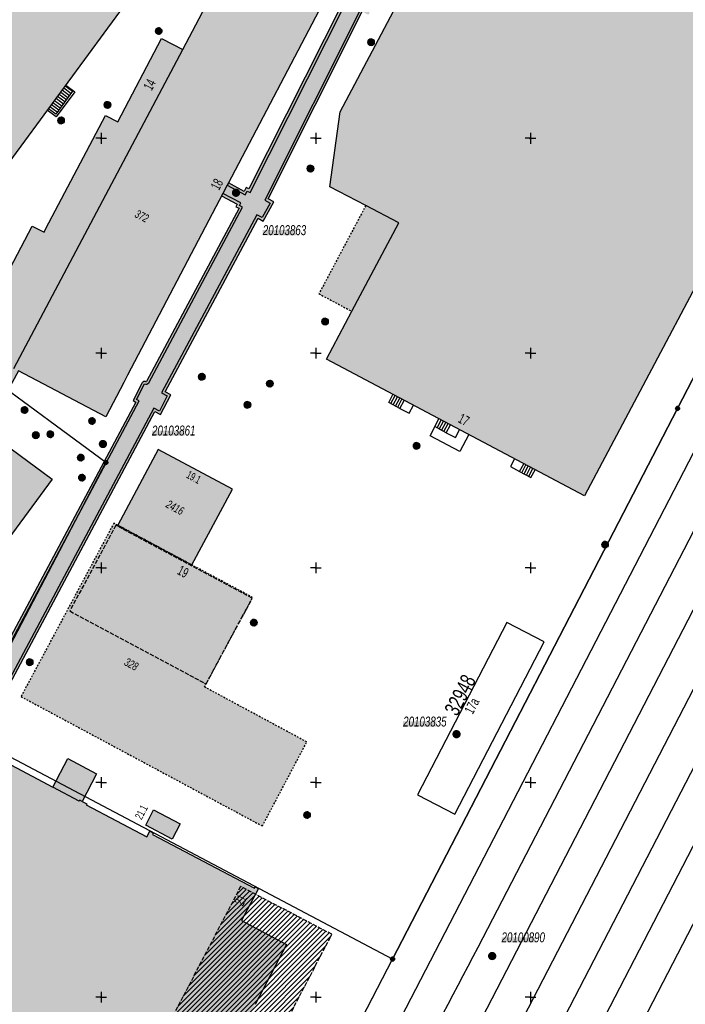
# Model space of a CAD drawing. Header units: metres. Extents: x 2695560 to 2696939, y 1260491 to 1262050.
# Tile 747 of 1005: x 2696391 to 2696469, y 1261149 to 1261264. Entities that reach past the tile are written whole.
import ezdxf

# ---------------------------------------------------------------- set-up
doc = ezdxf.new("R2010")
doc.units = ezdxf.units.M
for name, pattern in [('AUSGEZOGEN', [0]), ('STRICHLINIE_S4', [0.66, 0.5, -0.16]), ('VERDECKT2_S2', [0.36, 0.2, -0.16])]:
    doc.linetypes.add(name, pattern=pattern)
for name, color, linetype in [('XR$1$AV_Flächen (EO)', 7, 'AUSGEZOGEN'), ('XR$1$AV_Gebäudeflächen (BB)', 7, 'AUSGEZOGEN'), ('XR$1$AV_Gebäudeflächen (EO)', 7, 'AUSGEZOGEN'), ('XR$1$AV_Gebäudeflächen ut.', 7, 'AUSGEZOGEN'), ('XR$1$AV_Grenzpunkte', 7, 'AUSGEZOGEN'), ('XR$1$AV_Haus-Nr.', 7, 'AUSGEZOGEN'), ('XR$1$AV_Koordinatennetzpunkte', 7, 'AUSGEZOGEN'), ('XR$1$AV_Lagefixpunkt-Nr.', 7, 'AUSGEZOGEN'), ('XR$1$AV_Lagefixpunkte', 7, 'AUSGEZOGEN'), ('XR$1$AV_Linien (BB)', 7, 'AUSGEZOGEN'), ('XR$1$AV_Linien (EO)', 7, 'AUSGEZOGEN'), ('XR$1$AV_Proj. EO-Gebäude', 7, 'AUSGEZOGEN'), ('XR$1$AV_Proj. Gebäude', 7, 'AUSGEZOGEN'), ('XR$1$AV_Proj. Gebäude-ID', 7, 'AUSGEZOGEN'), ('XR$1$AV_Proj. Haus-Nr.', 7, 'AUSGEZOGEN'), ('XR$1$AV_Versicherung-Nr.', 7, 'AUSGEZOGEN'), ('XR$1$AW_LK_Schachtdeckel', 24, 'AUSGEZOGEN'), ('XR$1$Liegenschaftsgrenzen', 7, 'AUSGEZOGEN'), ('XR$1$PFAV', 255, 'AUSGEZOGEN'), ('XR$1$PFAW', 255, 'AUSGEZOGEN')]:
    doc.layers.add(name, color=color, linetype=linetype)
doc.styles.add('ARIAL', font='arial.ttf')

# ---------------------------------------------------------------- blocks, each defined once
blk = doc.blocks.new('COMPLEXOBJECT_844')
at = {"layer": 'XR$1$AV_Flächen (EO)', "color": 7, "linetype": 'AUSGEZOGEN', "transparency": 33554687}
for p, q in [((6450.16, 11349.43), (6458.14, 11337.98)), ((6428.97, 11268.2), (6428.03, 11266.31))]:
    blk.add_line(p, q, dxfattribs=at)
for points in [[(6458.19, 11337.25), (6445.44, 11312.86), (6450.87, 11310.02), (6451.06, 11309.7), (6451.07, 11309.47), (6429.35, 11268.21)], [(6428.16, 11265.82), (6417.21, 11244.1), (6416.9, 11244.26), (6416.64, 11243.8), (6414.81, 11244.8)]]:
    blk.add_lwpolyline(points, dxfattribs=at)
for centre, radius, start, end in [((6457.57, 11337.58), 0.698, 332.3998, 35.0287), ((6429.15, 11268.48), 0.342, 236.7263, 305.6422), ((6428.54, 11266.19), 0.525, 166.9678, 224.3605)]:
    blk.add_arc(centre, radius, start, end, dxfattribs=at)
blk = doc.blocks.new('COMPLEXOBJECT_845')
at = {"layer": 'XR$1$AV_Flächen (EO)', "color": 7, "linetype": 'AUSGEZOGEN', "transparency": 33554687}
for points in [[(6414.03, 11243.3), (6415.85, 11242.35), (6415.68, 11242.04), (6416.05, 11241.85), (6405.28, 11221.7)], [(6404.79, 11221.54), (6403.71, 11219.47), (6404.03, 11219.3), (6383.56, 11181.01)]]:
    blk.add_lwpolyline(points, dxfattribs=at)
for centre, radius, start, end in [((6405.06, 11221.4), 0.302, 67.9006, 152.1863), ((6405.21, 11221.77), 0.0938, 247.9006, 315.3666)]:
    blk.add_arc(centre, radius, start, end, dxfattribs=at)
blk = doc.blocks.new('COMPLEXOBJECT_1079')
at = {"layer": 'XR$1$AV_Linien (EO)', "color": 7, "linetype": 'AUSGEZOGEN', "transparency": 33554687}
for p, q in [((6458.39, 11338.15), (6450.41, 11349.59)), ((6428.31, 11266.18), (6429.13, 11267.84))]:
    blk.add_line(p, q, dxfattribs=at)
for points in [[(6429.59, 11268.01), (6451.37, 11309.4), (6451.35, 11309.79), (6451.09, 11310.25), (6445.85, 11312.99), (6458.45, 11337.12)], [(6414.67, 11244.53), (6416.78, 11243.43), (6417.02, 11243.86), (6417.34, 11243.69), (6428.44, 11265.71)]]:
    blk.add_lwpolyline(points, dxfattribs=at)
for centre, radius, start, end in [((6457.57, 11337.58), 0.998, 332.3404, 34.957), ((6429.15, 11268.49), 0.647, 267.6627, 312.7184), ((6428.04, 11265.85), 0.427, 340.168, 50.5058)]:
    blk.add_arc(centre, radius, start, end, dxfattribs=at)
blk = doc.blocks.new('COMPLEXOBJECT_1081')
at = {"layer": 'XR$1$AV_Linien (EO)', "color": 7, "linetype": 'AUSGEZOGEN', "transparency": 33554687}
for points in [[(6405.53, 11221.54), (6416.46, 11241.97), (6416.09, 11242.17), (6416.26, 11242.47), (6414.17, 11243.57)], [(6383.83, 11180.87), (6404.43, 11219.43), (6404.11, 11219.6), (6405.06, 11221.41)]]:
    blk.add_lwpolyline(points, dxfattribs=at)
blk.add_arc((6405.21, 11221.77), 0.394, 247.813, 324.1425, dxfattribs=at)
blk = doc.blocks.new('COMPLEXOBJECT_1101')
at = {"layer": 'XR$1$AV_Linien (EO)', "color": 7, "linetype": 'AUSGEZOGEN', "transparency": 33554687}
blk.add_line((6470.68, 11216.71), (6402.36, 11084.76), dxfattribs=at)
blk = doc.blocks.new('COMPLEXOBJECT_1103')
at = {"layer": 'XR$1$AV_Linien (EO)', "color": 7, "linetype": 'AUSGEZOGEN', "transparency": 33554687}
blk.add_line((6410.15, 11081.52), (6478.15, 11212.88), dxfattribs=at)
blk = doc.blocks.new('COMPLEXOBJECT_1104')
at = {"layer": 'XR$1$AV_Linien (EO)', "color": 7, "linetype": 'AUSGEZOGEN', "transparency": 33554687}
blk.add_line((6474.41, 11214.79), (6444.45, 11156.91), dxfattribs=at)
blk.add_arc((8743.76, 9943.96), 2599.64, 152.18703, 152.62784, dxfattribs=at)
blk = doc.blocks.new('COMPLEXOBJECT_1105')
at = {"layer": 'XR$1$AV_Linien (EO)', "color": 7, "linetype": 'AUSGEZOGEN', "transparency": 33554687}
blk.add_line((6514.56, 11273.96), (6414.08, 11079.88), dxfattribs=at)
blk = doc.blocks.new('BWAV1')
at = {"layer": 'XR$1$PFAV', "transparency": 33554687}
blk.add_hatch(color=7, dxfattribs=at).paths.add_polyline_path([(0.67, 0), (0.66, 0.13), (0.62, 0.26), (0.55, 0.38), (0.46, 0.49), (0.35, 0.57), (0.23, 0.63), (0.1, 0.66), (-0.03, 0.67), (-0.17, 0.65), (-0.3, 0.6), (-0.41, 0.53), (-0.51, 0.44), (-0.59, 0.33), (-0.64, 0.2), (-0.67, 0.07), (-0.67, -0.07), (-0.64, -0.2), (-0.59, -0.33), (-0.51, -0.44), (-0.41, -0.53), (-0.3, -0.6), (-0.17, -0.65), (-0.03, -0.67), (0.1, -0.66), (0.23, -0.63), (0.35, -0.57), (0.46, -0.49), (0.55, -0.38), (0.62, -0.26), (0.66, -0.13)])
at = {"color": 7, "transparency": 33554687}
for radius, start, end in [(0.5, 91.1948, 268.8052), (0.326, 91.1948, 268.8052), (0.5, 268.8052, 91.1948), (0.326, 268.8052, 91.1948)]:
    blk.add_arc((0, 0), radius, start, end, dxfattribs=at)
at = {"layer": 'XR$1$PFAV', "transparency": 33554687}
blk.add_circle((0, 0), 0.5, dxfattribs=at)
blk = doc.blocks.new('BAV15')
at = {"layer": 'XR$1$PFAV', "transparency": 33554687}
blk.add_hatch(color=7, dxfattribs=at).paths.add_polyline_path([(0.5, 0), (0.49, 0.1), (0.46, 0.2), (0.41, 0.29), (0.34, 0.36), (0.26, 0.42), (0.17, 0.47), (0.08, 0.49), (-0.03, 0.5), (-0.13, 0.48), (-0.22, 0.45), (-0.31, 0.4), (-0.38, 0.33), (-0.44, 0.24), (-0.48, 0.15), (-0.5, 0.05), (-0.5, -0.05), (-0.48, -0.15), (-0.44, -0.24), (-0.38, -0.33), (-0.31, -0.4), (-0.22, -0.45), (-0.13, -0.48), (-0.03, -0.5), (0.08, -0.49), (0.17, -0.47), (0.26, -0.42), (0.34, -0.36), (0.41, -0.29), (0.46, -0.2), (0.49, -0.1)])
at = {"color": 7, "transparency": 33554687}
for start, end in [(90, 270), (270, 90)]:
    blk.add_arc((0, 0), 0.5, start, end, dxfattribs=at)
at = {"layer": 'XR$1$PFAV', "transparency": 33554687}
blk.add_circle((0, 0), 0.5, dxfattribs=at)
blk = doc.blocks.new('BAV2041')
at = {"color": 7, "transparency": 33554687}
for p, q in [((-0.05, 0), (-0.5, 0)), ((0, 0.5), (0, 0.05)), ((0.05, 0), (0.5, 0)), ((0, -0.05), (0, -0.5))]:
    blk.add_line(p, q, dxfattribs=at)
blk.add_circle((0, 0), 0.05, dxfattribs=at)
for start, end in [(90, 270), (270, 90)]:
    blk.add_arc((0, 0), 0.05, start, end, dxfattribs=at)
blk = doc.blocks.new('BAW2082')
at = {"layer": 'XR$1$PFAW', "transparency": 33554687}
blk.add_hatch(color=7, dxfattribs=at).paths.add_polyline_path([(0.51, 0), (0.5, 0.1), (0.47, 0.19), (0.42, 0.28), (0.35, 0.36), (0.27, 0.42), (0.18, 0.47), (0.08, 0.49), (-0.02, 0.5), (-0.12, 0.48), (-0.21, 0.45), (-0.3, 0.39), (-0.37, 0.32), (-0.43, 0.24), (-0.47, 0.15), (-0.49, 0.05), (-0.49, -0.05), (-0.47, -0.15), (-0.43, -0.25), (-0.37, -0.33), (-0.3, -0.4), (-0.21, -0.45), (-0.12, -0.49), (-0.02, -0.5), (0.08, -0.5), (0.18, -0.47), (0.27, -0.43), (0.35, -0.37), (0.42, -0.29), (0.47, -0.2), (0.5, -0.1)])
at = {"transparency": 33554687}
for start, end in [(91.1948, 268.8052), (268.8052, 91.1948)]:
    blk.add_arc((0.01, 0), 0.5, start, end, dxfattribs=at)
at = {"layer": 'XR$1$PFAW', "transparency": 33554687}
blk.add_circle((0.01, 0), 0.5, dxfattribs=at)
blk = doc.blocks.new('BAW2088')
at = {"layer": 'XR$1$PFAW', "transparency": 33554687}
blk.add_hatch(color=253, dxfattribs=at).paths.add_polyline_path([(0.51, 0), (0.5, 0.1), (0.47, 0.2), (0.42, 0.29), (0.35, 0.36), (0.27, 0.42), (0.18, 0.47), (0.09, 0.49), (-0.01, 0.5), (-0.11, 0.48), (-0.21, 0.45), (-0.3, 0.4), (-0.37, 0.33), (-0.43, 0.24), (-0.47, 0.15), (-0.49, 0.05), (-0.49, -0.05), (-0.47, -0.15), (-0.43, -0.24), (-0.37, -0.33), (-0.3, -0.4), (-0.21, -0.45), (-0.11, -0.48), (-0.01, -0.5), (0.09, -0.49), (0.18, -0.47), (0.27, -0.42), (0.35, -0.36), (0.42, -0.29), (0.47, -0.2), (0.5, -0.1)])
at = {"transparency": 33554687}
for start, end in [(91.1948, 268.8052), (268.8052, 91.1948)]:
    blk.add_arc((0.01, 0), 0.5, start, end, dxfattribs=at)
at = {"layer": 'XR$1$PFAW', "transparency": 33554687}
blk.add_circle((0.01, 0), 0.5, dxfattribs=at)

msp = doc.modelspace()

# ---------------------------------------------------------------- hatches: boundary and pattern name
at = {"transparency": 33554687}
for points in [[(2696433.42, 1261254.68), (2696434.75, 1261253.98), (2696437.36, 1261258.9), (2696436.03, 1261259.61)], [(2696419.79, 1261239.12), (2696419.79, 1261238.52), (2696423.69, 1261238.52), (2696423.69, 1261239.12)], [(2696443.25, 1261222.02), (2696442.55, 1261220.69), (2696447.48, 1261218.08), (2696448.18, 1261219.41)], [(2696406.89, 1261215.79), (2696406.89, 1261215.19), (2696410.69, 1261215.19), (2696410.69, 1261215.79)], [(2696404.64, 1261196.75), (2696403.93, 1261195.42), (2696408.84, 1261192.79), (2696409.55, 1261194.12)], [(2696436.14, 1261181.92), (2696436.14, 1261181.31), (2696440.05, 1261181.31), (2696440.05, 1261181.92)], [(2696447.6, 1261156.8), (2696447.6, 1261156.19), (2696451.54, 1261156.19), (2696451.54, 1261156.8)]]:
    msp.add_hatch(color=7, dxfattribs=at).paths.add_polyline_path(points)
at = {"layer": 'XR$1$AV_Gebäudeflächen (BB)', "true_color": 0xd2d2d2, "transparency": 33554687}
for points in [[(2696475.15, 1261340.46), (2696474.92, 1261340.04), (2696474.98, 1261340.01), (2696451.63, 1261296.04), (2696433.27, 1261261.31), (2696428.81, 1261252.9), (2696427.59, 1261244.16), (2696431.78, 1261241.97), (2696435.63, 1261239.97), (2696430.16, 1261229.67), (2696427.2, 1261224.09), (2696457.25, 1261208.19), (2696478.33, 1261247.93), (2696509.79, 1261307.45), (2696506.31, 1261309.28), (2696505.08, 1261309.9), (2696506.92, 1261313.37), (2696508.06, 1261315.52), (2696508.33, 1261315.38), (2696508.42, 1261315.55), (2696508.15, 1261315.69), (2696507.57, 1261316.01), (2696506.99, 1261316.33), (2696506.42, 1261316.65), (2696505.84, 1261316.98), (2696505.27, 1261317.3), (2696504.7, 1261317.63), (2696504.13, 1261317.97), (2696503.56, 1261318.3), (2696502.99, 1261318.64), (2696502.42, 1261318.98), (2696501.86, 1261319.32), (2696501.3, 1261319.67), (2696500.73, 1261320.02), (2696500.18, 1261320.37), (2696499.62, 1261320.72), (2696499.06, 1261321.08), (2696498.51, 1261321.44), (2696497.95, 1261321.8), (2696497.4, 1261322.17), (2696496.85, 1261322.53), (2696496.31, 1261322.9), (2696495.76, 1261323.28), (2696495.22, 1261323.65), (2696494.67, 1261324.03), (2696494.13, 1261324.41), (2696493.6, 1261324.79), (2696493.06, 1261325.17), (2696492.52, 1261325.56), (2696491.99, 1261325.95), (2696491.46, 1261326.34), (2696490.93, 1261326.74), (2696490.39, 1261327.14), (2696489.85, 1261327.55), (2696489.32, 1261327.96), (2696488.78, 1261328.38), (2696488.25, 1261328.79), (2696487.72, 1261329.21), (2696487.19, 1261329.63), (2696486.66, 1261330.05), (2696486.14, 1261330.48), (2696485.62, 1261330.91), (2696485.1, 1261331.34), (2696484.58, 1261331.77), (2696484.06, 1261332.2), (2696483.55, 1261332.64), (2696483.04, 1261333.08), (2696482.53, 1261333.53), (2696482.02, 1261333.97), (2696481.52, 1261334.42), (2696481.01, 1261334.87), (2696480.51, 1261335.32), (2696480.01, 1261335.78), (2696479.52, 1261336.24), (2696479.02, 1261336.7), (2696478.53, 1261337.16), (2696478.04, 1261337.62), (2696477.55, 1261338.09), (2696477.07, 1261338.56), (2696476.59, 1261339.03), (2696476.1, 1261339.5), (2696475.63, 1261339.98)], [(2696377.72, 1261254.16), (2696388.75, 1261246.02), (2696389.23, 1261245.67), (2696404.09, 1261265.84), (2696404.52, 1261265.52), (2696409.43, 1261272.18), (2696409, 1261272.49), (2696417.58, 1261284.12), (2696417.27, 1261284.35), (2696416.66, 1261283.52), (2696416.33, 1261283.76), (2696415.88, 1261283.14), (2696413.82, 1261284.65), (2696414.29, 1261285.29), (2696406.4, 1261291.09), (2696405.98, 1261290.51), (2696405.04, 1261291.19)], [(2696382.31, 1261219.64), (2696387.61, 1261215.74), (2696390.11, 1261220.46), (2696391.32, 1261222.73), (2696401.51, 1261217.4), (2696403.6, 1261221.39), (2696404.04, 1261222.23), (2696415.14, 1261243.38), (2696415.64, 1261244.34), (2696415.76, 1261244.55), (2696427.13, 1261266.23), (2696416.56, 1261271.74), (2696410.47, 1261260.14), (2696408, 1261261.44), (2696402.9, 1261251.71), (2696401.46, 1261252.48), (2696394.54, 1261239.3), (2696394.31, 1261238.87), (2696392.93, 1261239.59), (2696385.63, 1261225.71), (2696384.87, 1261224.32)], [(2696387.61, 1261215.74), (2696382.31, 1261219.64), (2696381.85, 1261219.98), (2696342.63, 1261166.73), (2696352.77, 1261159.29), (2696365.52, 1261169.77), (2696380.27, 1261189.79), (2696395.24, 1261210.12)], [(2696347.1, 1261057.2), (2696354.28, 1261053.45), (2696354.71, 1261054.27), (2696356.58, 1261053.29), (2696357.23, 1261054.54), (2696357.93, 1261054.18), (2696357.99, 1261054.29), (2696361.8, 1261052.3), (2696361.74, 1261052.18), (2696363.56, 1261051.23), (2696363.62, 1261051.35), (2696363.73, 1261051.29), (2696363.77, 1261051.35), (2696368.16, 1261049.06), (2696368.12, 1261048.99), (2696368.25, 1261048.93), (2696368.19, 1261048.81), (2696368.87, 1261048.46), (2696370.22, 1261051.03), (2696370.1, 1261051.09), (2696370.29, 1261051.44), (2696370.15, 1261051.51), (2696386.18, 1261082.17), (2696386.33, 1261082.09), (2696386.51, 1261082.44), (2696386.36, 1261082.51), (2696418.8, 1261144.49), (2696418.92, 1261144.43), (2696419.1, 1261144.77), (2696419.22, 1261144.7), (2696419.39, 1261145.04), (2696417.4, 1261146.09), (2696418.91, 1261148.97), (2696422.57, 1261155.97), (2696417.31, 1261158.74), (2696419.29, 1261162.49), (2696418.9, 1261162.7), (2696418.81, 1261162.51), (2696406.93, 1261168.76), (2696407.03, 1261168.95), (2696406.65, 1261169.15), (2696406.3, 1261168.49), (2696399.22, 1261172.22), (2696399.28, 1261172.34), (2696398.75, 1261172.61), (2696400.43, 1261175.81), (2696397.07, 1261177.59), (2696395.33, 1261174.28), (2696388.67, 1261177.79), (2696388.73, 1261177.91), (2696387.89, 1261178.34), (2696387.49, 1261177.51), (2696387.6, 1261177.45), (2696387.46, 1261177.18), (2696386.77, 1261175.86), (2696382.55, 1261167.8), (2696381.08, 1261164.99), (2696380.97, 1261165.05), (2696380.53, 1261164.22), (2696380.64, 1261164.16), (2696367.17, 1261138.4), (2696367.05, 1261138.46), (2696366.62, 1261137.63), (2696366.73, 1261137.57), (2696348.46, 1261102.64), (2696348.34, 1261102.7), (2696347.9, 1261101.86), (2696348.01, 1261101.8), (2696347.86, 1261101.52), (2696347.92, 1261101.36), (2696346.46, 1261098.57), (2696346.29, 1261098.52), (2696346.14, 1261098.23), (2696346.02, 1261098.28), (2696345.58, 1261097.44), (2696345.7, 1261097.37), (2696338.56, 1261083.71), (2696337.64, 1261081.95), (2696334.49, 1261075.93), (2696334.38, 1261075.99), (2696333.94, 1261075.15), (2696334.05, 1261075.09), (2696333.72, 1261074.46), (2696333.21, 1261073.5), (2696333.34, 1261073.3), (2696333.3, 1261073.23), (2696331.39, 1261069.59), (2696331.14, 1261069.56), (2696330.58, 1261068.49), (2696330.3, 1261067.97), (2696330.2, 1261068.02), (2696329.75, 1261067.18), (2696330.62, 1261066.73), (2696330.68, 1261066.84), (2696337.8, 1261063.12), (2696337.74, 1261063.01), (2696338.61, 1261062.55), (2696338.66, 1261062.64), (2696347.52, 1261058.01)], [(2696407.08, 1261171.64), (2696406.15, 1261169.86), (2696409.24, 1261168.23), (2696410.18, 1261170)]]:
    msp.add_hatch(color=254, dxfattribs=at).paths.add_polyline_path(points)
at = {"layer": 'XR$1$AV_Gebäudeflächen (EO)', "true_color": 0xebebeb, "transparency": 33554687}
for points in [[(2696430.16, 1261229.67), (2696435.63, 1261239.97), (2696431.78, 1261241.97), (2696426.33, 1261231.71)], [(2696391.63, 1261184.82), (2696419.74, 1261169.75), (2696424.91, 1261179.53), (2696413, 1261185.94), (2696418.61, 1261196.35), (2696411.53, 1261200.14), (2696402.89, 1261204.77), (2696402.45, 1261205.01)]]:
    msp.add_hatch(color=7, dxfattribs=at).paths.add_polyline_path(points)
at = {"layer": 'XR$1$AV_Gebäudeflächen ut.', "true_color": 0xf5f5f5, "transparency": 33554687}
for points in [[(2696384.53, 1261180.82), (2696384.8, 1261180.68), (2696386.48, 1261179.8), (2696386.74, 1261179.65), (2696407.23, 1261217.99), (2696407.89, 1261217.65), (2696409.07, 1261219.96), (2696408.42, 1261220.3), (2696419.24, 1261240.5), (2696419.85, 1261240.18), (2696421.07, 1261242.4), (2696420.4, 1261242.75), (2696431.37, 1261264.56), (2696432.1, 1261264.18), (2696433.18, 1261266.38), (2696432.44, 1261266.77), (2696455.53, 1261310.75), (2696450.24, 1261313.52), (2696450.02, 1261313.9), (2696450.01, 1261314.19), (2696460.1, 1261333.49), (2696460.82, 1261333.38), (2696461.61, 1261335.14), (2696462.24, 1261335.22), (2696463.34, 1261337.29), (2696461.51, 1261340.04), (2696460.9, 1261339.62), (2696453.43, 1261350.34), (2696453.13, 1261350.24), (2696452.37, 1261349.99), (2696451.38, 1261349.4), (2696451.13, 1261349.25), (2696459.11, 1261337.79), (2696459.12, 1261337.77), (2696459.14, 1261337.75), (2696459.15, 1261337.73), (2696459.16, 1261337.7), (2696459.17, 1261337.68), (2696459.18, 1261337.66), (2696459.19, 1261337.64), (2696459.2, 1261337.61), (2696459.21, 1261337.59), (2696459.21, 1261337.57), (2696459.22, 1261337.54), (2696459.23, 1261337.52), (2696459.23, 1261337.49), (2696459.23, 1261337.47), (2696459.24, 1261337.45), (2696459.24, 1261337.42), (2696459.24, 1261337.4), (2696459.24, 1261337.37), (2696459.24, 1261337.35), (2696459.23, 1261337.32), (2696459.23, 1261337.3), (2696459.23, 1261337.27), (2696459.22, 1261337.25), (2696459.22, 1261337.23), (2696459.21, 1261337.2), (2696459.21, 1261337.18), (2696459.2, 1261337.16), (2696459.19, 1261337.13), (2696459.18, 1261337.11), (2696459.17, 1261337.09), (2696459.16, 1261337.06), (2696446.41, 1261312.67), (2696451.84, 1261309.83), (2696452.03, 1261309.51), (2696452.04, 1261309.28), (2696430.32, 1261268.02), (2696430.31, 1261268.01), (2696430.3, 1261268), (2696430.29, 1261267.99), (2696430.28, 1261267.99), (2696430.27, 1261267.98), (2696430.25, 1261267.98), (2696430.24, 1261267.97), (2696430.23, 1261267.97), (2696430.22, 1261267.96), (2696430.2, 1261267.96), (2696430.19, 1261267.96), (2696430.18, 1261267.96), (2696430.16, 1261267.95), (2696430.15, 1261267.95), (2696430.14, 1261267.95), (2696430.13, 1261267.95), (2696430.11, 1261267.95), (2696430.1, 1261267.95), (2696430.09, 1261267.95), (2696430.07, 1261267.96), (2696430.06, 1261267.96), (2696430.05, 1261267.96), (2696430.03, 1261267.96), (2696430.02, 1261267.97), (2696430.01, 1261267.97), (2696430, 1261267.98), (2696429.98, 1261267.98), (2696429.97, 1261267.99), (2696429.96, 1261267.99), (2696429.95, 1261268), (2696429.94, 1261268.01), (2696429, 1261266.12), (2696428.99, 1261266.1), (2696428.99, 1261266.08), (2696428.99, 1261266.07), (2696428.99, 1261266.05), (2696428.98, 1261266.03), (2696428.98, 1261266.02), (2696428.98, 1261266), (2696428.98, 1261265.98), (2696428.98, 1261265.97), (2696428.98, 1261265.95), (2696428.99, 1261265.93), (2696428.99, 1261265.92), (2696428.99, 1261265.9), (2696429, 1261265.88), (2696429, 1261265.87), (2696429, 1261265.85), (2696429.01, 1261265.83), (2696429.02, 1261265.82), (2696429.02, 1261265.8), (2696429.03, 1261265.79), (2696429.03, 1261265.77), (2696429.04, 1261265.75), (2696429.05, 1261265.74), (2696429.06, 1261265.73), (2696429.07, 1261265.71), (2696429.08, 1261265.7), (2696429.09, 1261265.68), (2696429.1, 1261265.67), (2696429.11, 1261265.66), (2696429.12, 1261265.64), (2696429.13, 1261265.63), (2696418.18, 1261243.91), (2696417.87, 1261244.07), (2696417.61, 1261243.61), (2696415.78, 1261244.61), (2696415.64, 1261244.34), (2696415.14, 1261243.38), (2696415, 1261243.11), (2696416.82, 1261242.16), (2696416.65, 1261241.85), (2696417.02, 1261241.66), (2696406.25, 1261221.51), (2696406.24, 1261221.51), (2696406.24, 1261221.51), (2696406.24, 1261221.51), (2696406.23, 1261221.5), (2696406.23, 1261221.5), (2696406.23, 1261221.5), (2696406.23, 1261221.5), (2696406.22, 1261221.5), (2696406.22, 1261221.5), (2696406.22, 1261221.49), (2696406.21, 1261221.49), (2696406.21, 1261221.49), (2696406.21, 1261221.49), (2696406.2, 1261221.49), (2696406.2, 1261221.49), (2696406.2, 1261221.49), (2696406.19, 1261221.49), (2696406.19, 1261221.49), (2696406.18, 1261221.49), (2696406.18, 1261221.49), (2696406.18, 1261221.49), (2696406.17, 1261221.49), (2696406.17, 1261221.49), (2696406.17, 1261221.49), (2696406.16, 1261221.49), (2696406.16, 1261221.49), (2696406.16, 1261221.49), (2696406.15, 1261221.49), (2696406.15, 1261221.49), (2696406.15, 1261221.49), (2696406.14, 1261221.49), (2696406.13, 1261221.5), (2696406.12, 1261221.5), (2696406.1, 1261221.51), (2696406.09, 1261221.51), (2696406.07, 1261221.51), (2696406.06, 1261221.51), (2696406.05, 1261221.51), (2696406.03, 1261221.52), (2696406.02, 1261221.51), (2696406, 1261221.51), (2696405.99, 1261221.51), (2696405.97, 1261221.51), (2696405.96, 1261221.51), (2696405.95, 1261221.5), (2696405.93, 1261221.5), (2696405.92, 1261221.49), (2696405.91, 1261221.49), (2696405.89, 1261221.48), (2696405.88, 1261221.48), (2696405.87, 1261221.47), (2696405.86, 1261221.46), (2696405.84, 1261221.45), (2696405.83, 1261221.44), (2696405.82, 1261221.43), (2696405.81, 1261221.42), (2696405.8, 1261221.41), (2696405.79, 1261221.4), (2696405.78, 1261221.39), (2696405.78, 1261221.38), (2696405.77, 1261221.37), (2696405.76, 1261221.35), (2696404.68, 1261219.28), (2696405, 1261219.11)], [(2696402.89, 1261204.77), (2696411.53, 1261200.14), (2696416.25, 1261208.95), (2696407.62, 1261213.58)]]:
    msp.add_hatch(color=7, dxfattribs=at).paths.add_polyline_path(points)
at = {"layer": 'XR$1$AV_Proj. Gebäude', "lineweight": 30, "transparency": 33554687}
h = msp.add_hatch(dxfattribs=at)
h.set_pattern_fill('SCHRAFFUR_601', color=254, scale=0.2, style=0, pattern_type=2)
h.set_pattern_definition([(45, (2695855, 1261000), (-0.5656854, 0.5656854), []), (45, (2695854.71716, 1261000.28284), (-0.5656854, 0.5656854), [])])
h.paths.add_polyline_path([(2696359.89, 1261053.18), (2696370.52, 1261047.61), (2696427.84, 1261157.14), (2696417.21, 1261162.71)], flags=0)

# ---------------------------------------------------------------- linework, layer by layer
at = {"layer": 'XR$1$AV_Flächen (EO)', "color": 7, "linetype": 'VERDECKT2_S2', "transparency": 33554687}
msp.add_line((2696402.89, 1261204.77), (2696411.53, 1261200.14), dxfattribs=at)
at = {"layer": 'XR$1$AV_Flächen (EO)', "color": 7, "linetype": 'AUSGEZOGEN', "transparency": 33554687}
for points in [[(2696386.74, 1261179.65), (2696407.23, 1261217.99), (2696407.89, 1261217.65), (2696409.07, 1261219.96), (2696408.42, 1261220.3), (2696419.24, 1261240.5), (2696419.85, 1261240.18), (2696421.07, 1261242.4), (2696420.4, 1261242.75), (2696431.37, 1261264.56)], [(2696415.78, 1261244.61), (2696415.64, 1261244.34), (2696415.14, 1261243.38), (2696415, 1261243.11)], [(2696430.16, 1261229.67), (2696435.63, 1261239.97), (2696431.78, 1261241.97)], [(2696411.53, 1261200.14), (2696416.25, 1261208.95), (2696407.62, 1261213.58), (2696402.89, 1261204.77)]]:
    msp.add_lwpolyline(points, dxfattribs=at)
at = {"layer": 'XR$1$AV_Flächen (EO)', "color": 7, "linetype": 'VERDECKT2_S2', "transparency": 33554687}
msp.add_lwpolyline([(2696431.78, 1261241.97), (2696426.33, 1261231.71), (2696430.16, 1261229.67)], dxfattribs=at)
msp.add_lwpolyline([(2696391.63, 1261184.82), (2696419.74, 1261169.75), (2696424.91, 1261179.53), (2696413, 1261185.94), (2696418.61, 1261196.35), (2696411.53, 1261200.14), (2696402.89, 1261204.77), (2696402.45, 1261205.01), (2696391.63, 1261184.82)], close=True, dxfattribs=at)
at = {"layer": 'XR$1$AV_Linien (BB)', "color": 7, "linetype": 'AUSGEZOGEN', "transparency": 33554687}
for points in [[(2696509.79, 1261307.45), (2696478.33, 1261247.93), (2696457.25, 1261208.19), (2696427.2, 1261224.09), (2696430.16, 1261229.67), (2696435.63, 1261239.97), (2696431.78, 1261241.97), (2696427.59, 1261244.16), (2696428.81, 1261252.9), (2696433.27, 1261261.31), (2696451.63, 1261296.04), (2696474.98, 1261340.01), (2696474.92, 1261340.04), (2696475.15, 1261340.46)], [(2696399.63, 1261086.11), (2696434.91, 1261154.26), (2696468.1, 1261218.36), (2696477.87, 1261237.24), (2696513.32, 1261305.59), (2696511.79, 1261306.42)], [(2696417.27, 1261284.35), (2696417.58, 1261284.12), (2696409, 1261272.49), (2696409.43, 1261272.18), (2696404.52, 1261265.52), (2696404.09, 1261265.84), (2696389.23, 1261245.67), (2696388.75, 1261246.02)], [(2696382.31, 1261219.64), (2696384.87, 1261224.32), (2696385.63, 1261225.71), (2696392.93, 1261239.59), (2696394.31, 1261238.87), (2696394.54, 1261239.3), (2696401.46, 1261252.48), (2696402.9, 1261251.71), (2696408, 1261261.44), (2696410.47, 1261260.14), (2696416.56, 1261271.74), (2696427.13, 1261266.23), (2696415.76, 1261244.55), (2696415.64, 1261244.34), (2696415.14, 1261243.38), (2696404.04, 1261222.23), (2696403.6, 1261221.39), (2696401.51, 1261217.4), (2696391.32, 1261222.73), (2696390.11, 1261220.46), (2696387.61, 1261215.74)], [(2696387.61, 1261215.74), (2696395.24, 1261210.12), (2696380.27, 1261189.79), (2696365.52, 1261169.77), (2696352.77, 1261159.29), (2696342.63, 1261166.73), (2696381.85, 1261219.98), (2696382.31, 1261219.64)], [(2696388.67, 1261177.79), (2696395.33, 1261174.28), (2696397.07, 1261177.59), (2696400.43, 1261175.81), (2696398.75, 1261172.61), (2696399.28, 1261172.34), (2696399.22, 1261172.22), (2696406.3, 1261168.49), (2696406.65, 1261169.15), (2696407.03, 1261168.95), (2696406.93, 1261168.76), (2696418.81, 1261162.51), (2696418.9, 1261162.7), (2696419.29, 1261162.49), (2696417.31, 1261158.74), (2696422.57, 1261155.97), (2696418.91, 1261148.97)]]:
    msp.add_lwpolyline(points, dxfattribs=at)
msp.add_lwpolyline([(2696407.08, 1261171.64), (2696410.18, 1261170), (2696409.24, 1261168.23), (2696406.15, 1261169.86), (2696407.08, 1261171.64)], close=True, dxfattribs=at)
at = {"layer": 'XR$1$AV_Linien (EO)', "color": 7, "linetype": 'AUSGEZOGEN', "transparency": 33554687}
for p, q in [((2696390.81, 1261223), (2696410.47, 1261260.14)), ((2696396.42, 1261255.44), (2696397.27, 1261254.81)), ((2696396.6, 1261255.68), (2696397.45, 1261255.06)), ((2696395.53, 1261254.23), (2696396.38, 1261253.6)), ((2696395.71, 1261254.47), (2696396.56, 1261253.84)), ((2696395.89, 1261254.71), (2696396.74, 1261254.09)), ((2696396.07, 1261254.95), (2696396.91, 1261254.33)), ((2696396.25, 1261255.2), (2696397.09, 1261254.57)), ((2696395, 1261253.5), (2696395.84, 1261252.88)), ((2696395.18, 1261253.74), (2696396.02, 1261253.12)), ((2696395.35, 1261253.98), (2696396.2, 1261253.36)), ((2696434.72, 1261218.92), (2696435.21, 1261219.85)), ((2696434.98, 1261218.78), (2696435.48, 1261219.71)), ((2696435.25, 1261218.64), (2696435.74, 1261219.57)), ((2696435.51, 1261218.5), (2696436, 1261219.43)), ((2696435.77, 1261218.36), (2696436.27, 1261219.29)), ((2696440.09, 1261216.09), (2696440.57, 1261217.01)), ((2696440.35, 1261215.95), (2696440.84, 1261216.87)), ((2696440.62, 1261215.81), (2696441.11, 1261216.73)), ((2696440.89, 1261215.67), (2696441.37, 1261216.59)), ((2696441.15, 1261215.53), (2696441.64, 1261216.45)), ((2696441.15, 1261215.53), (2696439.82, 1261216.24)), ((2696449.7, 1261211.02), (2696450.18, 1261211.93)), ((2696449.96, 1261210.88), (2696450.44, 1261211.79)), ((2696450.23, 1261210.74), (2696450.71, 1261211.65)), ((2696450.5, 1261210.6), (2696450.98, 1261211.51)), ((2696450.76, 1261210.46), (2696451.25, 1261211.36))]:
    msp.add_line(p, q, dxfattribs=at)
for points in [[(2696535.48, 1261303.01), (2696480.28, 1261196.45), (2696418.96, 1261078.06)], [(2696422.83, 1261076.45), (2696441.09, 1261111.71), (2696483.99, 1261194.54), (2696539.17, 1261301.09)], [(2696426.71, 1261074.83), (2696487.71, 1261192.65), (2696542.87, 1261299.17)], [(2696431.24, 1261264.97), (2696420.01, 1261242.61), (2696420.66, 1261242.27), (2696419.73, 1261240.58), (2696419.11, 1261240.91), (2696408.01, 1261220.18), (2696408.67, 1261219.83), (2696407.76, 1261218.05), (2696407.11, 1261218.4), (2696386.48, 1261179.8)], [(2696396.84, 1261256), (2696397.89, 1261255.23), (2696395.74, 1261252.32), (2696394.69, 1261253.09)], [(2696396.78, 1261255.92), (2696397.63, 1261255.3), (2696395.67, 1261252.63), (2696394.82, 1261253.26)], [(2696435.77, 1261218.36), (2696434.46, 1261219.06), (2696434.95, 1261219.99)], [(2696435.77, 1261218.36), (2696436.84, 1261217.8), (2696437.33, 1261218.73)], [(2696443.8, 1261215.31), (2696442.76, 1261213.34), (2696439.27, 1261215.19), (2696440.31, 1261217.16)], [(2696441.15, 1261215.53), (2696442.23, 1261214.96), (2696442.72, 1261215.88)], [(2696449.11, 1261212.5), (2696448.63, 1261211.59), (2696449.7, 1261211.02)], [(2696449.7, 1261211.02), (2696451.03, 1261210.31), (2696451.51, 1261211.22)], [(2696398.75, 1261172.61), (2696398.48, 1261172.75), (2696398.42, 1261172.64), (2696395.33, 1261174.28)]]:
    msp.add_lwpolyline(points, dxfattribs=at)
at = {"layer": 'XR$1$AV_Proj. EO-Gebäude', "color": 8, "linetype": 'AUSGEZOGEN', "transparency": 33554687}
msp.add_lwpolyline([(2696437.82, 1261173.37), (2696442.17, 1261171.12), (2696452.56, 1261191.19), (2696448.21, 1261193.44), (2696437.82, 1261173.37)], close=True, dxfattribs=at)
at = {"layer": 'XR$1$AV_Proj. Gebäude', "color": 8, "linetype": 'STRICHLINIE_S4', "transparency": 33554687}
for points in [[(2696402.69, 1261204.76), (2696397.31, 1261194.78), (2696413.18, 1261186.28), (2696418.56, 1261196.26), (2696402.69, 1261204.76)], [(2696359.89, 1261053.18), (2696370.52, 1261047.61), (2696427.84, 1261157.14), (2696417.21, 1261162.71), (2696359.89, 1261053.18)]]:
    msp.add_lwpolyline(points, close=True, dxfattribs=at)
at = {"layer": 'XR$1$Liegenschaftsgrenzen', "color": 7, "linetype": 'AUSGEZOGEN', "transparency": 33554687}
msp.add_line((2696399.63, 1261086.11), (2696434.91, 1261154.26), dxfattribs=at)
for points in [[(2696508.59, 1261315.49), (2696506.31, 1261309.28), (2696513.32, 1261305.59), (2696477.87, 1261237.24), (2696468.1, 1261218.36), (2696434.91, 1261154.26)], [(2696434.91, 1261154.26), (2696385, 1261180.58), (2696401.52, 1261212.07), (2696363.12, 1261240.32)]]:
    msp.add_lwpolyline(points, dxfattribs=at)

# ---------------------------------------------------------------- block references
at = {"layer": 'XR$1$AV_Flächen (EO)', "color": 7, "linetype": 'AUSGEZOGEN', "lineweight": -3, "transparency": 33554687}
for name in ['COMPLEXOBJECT_844', 'COMPLEXOBJECT_845']:
    msp.add_blockref(name, (2690000.97, 1249999.81), dxfattribs=at)
at = {"layer": 'XR$1$AV_Grenzpunkte', "color": 7, "linetype": 'AUSGEZOGEN', "lineweight": -3, "transparency": 33554687, "xscale": 0.4549999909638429, "yscale": 0.4549999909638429}
for p in [(2696468.1, 1261218.36), (2696401.52, 1261212.07), (2696434.91, 1261154.26)]:
    msp.add_blockref('BAV15', p, dxfattribs=at)
at = {"layer": 'XR$1$AV_Koordinatennetzpunkte', "color": 7, "linetype": 'AUSGEZOGEN', "lineweight": -3, "transparency": 33554687, "xscale": 1.25, "yscale": 1.25}
for p in [(2696400.97, 1261249.81), (2696425.97, 1261249.81), (2696450.97, 1261249.81), (2696400.97, 1261224.81), (2696425.97, 1261224.81), (2696450.97, 1261224.81), (2696400.97, 1261199.81), (2696425.97, 1261199.81), (2696450.97, 1261199.81), (2696400.97, 1261174.81), (2696425.97, 1261174.81), (2696450.97, 1261174.81), (2696400.97, 1261149.81), (2696425.97, 1261149.81), (2696450.97, 1261149.81)]:
    msp.add_blockref('BAV2041', p, dxfattribs=at)
at = {"layer": 'XR$1$AV_Lagefixpunkte', "color": 7, "linetype": 'AUSGEZOGEN', "lineweight": -3, "transparency": 33554687, "xscale": 0.7199999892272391, "yscale": 0.7199999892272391}
for p in [(2696416.67, 1261243.47, 439.6), (2696401.17, 1261214.22, 439.22), (2696442.36, 1261180.44, 439.03), (2696446.51, 1261154.61, -1000)]:
    msp.add_blockref('BWAV1', p, dxfattribs=at)
at = {"layer": 'XR$1$AV_Linien (EO)', "color": 7, "linetype": 'AUSGEZOGEN', "lineweight": -3, "transparency": 33554687}
for name in ['COMPLEXOBJECT_1079', 'COMPLEXOBJECT_1101', 'COMPLEXOBJECT_1104', 'COMPLEXOBJECT_1103', 'COMPLEXOBJECT_1105', 'COMPLEXOBJECT_1081']:
    msp.add_blockref(name, (2690000.97, 1249999.81), dxfattribs=at)
at = {"layer": 'XR$1$AW_LK_Schachtdeckel', "color": 24, "linetype": 'AUSGEZOGEN', "lineweight": -3, "transparency": 33554687}
for name, p, xscale, yscale in [('BAW2082', (2696407.66, 1261262.3), 0.7499999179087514, 0.7499999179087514), ('BAW2082', (2696432.4, 1261261), 0.7499999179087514, 0.7499999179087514), ('BAW2082', (2696401.69, 1261253.7), 0.7499999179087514, 0.7499999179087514), ('BAW2082', (2696396.29, 1261251.89), 0.7499999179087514, 0.7499999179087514), ('BAW2082', (2696425.34, 1261246.29), 0.7499999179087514, 0.7499999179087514), ('BAW2082', (2696427.04, 1261228.48), 0.7499999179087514, 0.7499999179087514), ('BAW2082', (2696412.68, 1261222.05), 0.7499999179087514, 0.7499999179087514), ('BAW2082', (2696420.6, 1261221.25), 0.7499999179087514, 0.7499999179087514), ('BAW2082', (2696418, 1261218.78), 0.7499999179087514, 0.7499999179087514), ('BAW2082', (2696392.04, 1261218.18), 0.7499999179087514, 0.7499999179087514), ('BAW2082', (2696399.89, 1261216.9), 0.7499999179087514, 0.7499999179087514), ('BAW2088', (2696393.34, 1261215.25), 0.7578193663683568, 0.7578193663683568), ('BAW2082', (2696395.04, 1261215.36), 0.7499999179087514, 0.7499999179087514), ('BAW2082', (2696437.7, 1261214.01), 0.7499999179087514, 0.7499999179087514), ('BAW2082', (2696398.58, 1261212.64), 0.7499999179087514, 0.7499999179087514), ('BAW2082', (2696398.72, 1261210.3), 0.7499999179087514, 0.7499999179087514), ('BAW2082', (2696459.65, 1261202.51), 0.7499999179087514, 0.7499999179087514), ('BAW2082', (2696418.74, 1261193.43), 0.7499999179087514, 0.7499999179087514), ('BAW2082', (2696392.64, 1261188.82), 0.7499999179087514, 0.7499999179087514), ('BAW2082', (2696424.94, 1261171.03), 0.7499999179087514, 0.7499999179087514)]:
    msp.add_blockref(name, p, dxfattribs=dict(at, xscale=xscale, yscale=yscale))

# ---------------------------------------------------------------- texts
at = {"layer": 'XR$1$AV_Haus-Nr.', "color": 7, "transparency": 33554687, "style": 'ARIAL'}
for s, insert, char_height, width, attachment_point, rotation in [('\\W0.64;14', (2696406.09, 1261256.33), 1.162, 1.5908, 2, 62.3556), ('\\W0.64;18', (2696414.97, 1261244.18), 1.162, 1.5908, 8, 62.3169), ('\\W0.64;17', (2696442.94, 1261216.54), 1.162, 1.5908, 8, 332.1126), ('\\W0.63;19.1', (2696411.97, 1261210.77), 0.9297, 1.9678, 2, 331.8057), ('\\W0.64;19', (2696410.78, 1261199.88), 1.162, 1.5908, 2, 331.8057), ('\\W0.63;21.1', (2696406.05, 1261171.14), 0.9297, 1.9678, 8, 62.2359), ('\\W0.64;21', (2696417.73, 1261160.85), 1.162, 1.5908, 8, 62.2341)]:
    msp.add_mtext(s, dxfattribs=dict(at, insert=insert, char_height=char_height, width=width, attachment_point=attachment_point, rotation=rotation))
at = {"layer": 'XR$1$AV_Lagefixpunkt-Nr.', "color": 7, "transparency": 33554687, "char_height": 1.1621, "attachment_point": 7, "style": 'ARIAL'}
for s, insert, width in [('\\A1;{\\fArial|i1|b0;\\H1.162102;\\W0.700000;\\C7;20103863}\\P', (2696419.79, 1261238.52), 5.5023), ('\\A1;{\\fArial|i1|b0;\\H1.162102;\\W0.700000;\\C7;20103861}\\P', (2696406.89, 1261215.19), 5.4975), ('\\A1;{\\fArial|i1|b0;\\H1.162102;\\W0.700000;\\C7;20103835}\\P', (2696436.14, 1261181.31), 5.5023), ('\\A1;{\\fArial|i1|b0;\\H1.162102;\\W0.700000;\\C7;20100890}\\P', (2696447.6, 1261156.19), 5.5023)]:
    msp.add_mtext(s, dxfattribs=dict(at, insert=insert, width=width))
at = {"layer": 'XR$1$AV_Proj. Gebäude-ID', "color": 8, "transparency": 33554687, "insert": (2696442.78, 1261185), "char_height": 1.7824, "width": 5.5142, "attachment_point": 5, "rotation": 62.6301, "style": 'ARIAL'}
msp.add_mtext('\\W0.70;32948', dxfattribs=at)
at = {"layer": 'XR$1$AV_Proj. Haus-Nr.', "color": 8, "transparency": 33554687, "insert": (2696443.62, 1261184), "char_height": 1.162, "width": 2.2407, "attachment_point": 2, "rotation": 62.6301, "style": 'ARIAL'}
msp.add_mtext('\\W0.66;17a', dxfattribs=at)
at = {"layer": 'XR$1$AV_Versicherung-Nr.', "color": 7, "transparency": 33554687, "char_height": 0.9684, "attachment_point": 5, "style": 'ARIAL'}
for s, insert, width, rotation in [('\\A1;{\\fArial|i1|b0;\\H0.968418;\\W0.700000;\\C7;372}\\P', (2696405.7, 1261240.75), 1.933, 332.3898), ('\\A1;{\\fArial|i1|b0;\\H0.968418;\\W0.700000;\\C7;2416}\\P', (2696409.57, 1261206.82), 2.4564, 331.8057), ('\\A1;{\\fArial|i1|b0;\\H0.968418;\\W0.700000;\\C7;328}\\P', (2696404.48, 1261188.58), 1.933, 331.8057)]:
    msp.add_mtext(s, dxfattribs=dict(at, insert=insert, width=width, rotation=rotation))

doc.saveas('drawing.dxf')
